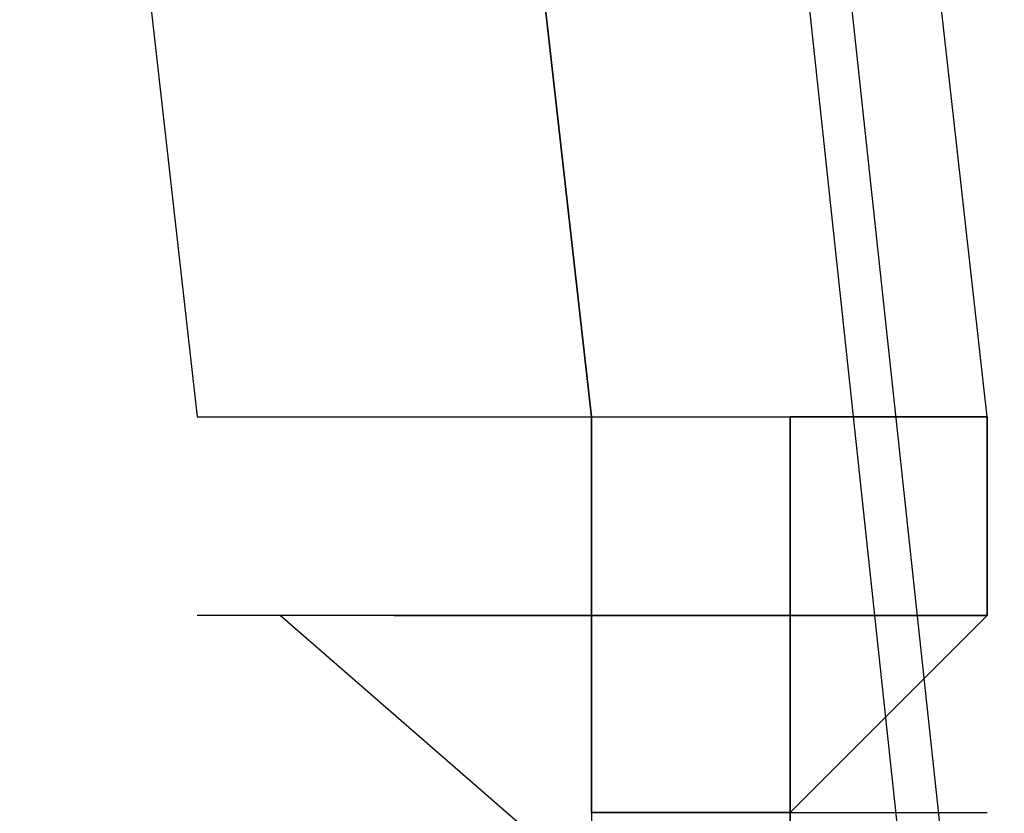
# Model space of a CAD drawing. Header units: feet. Extents: x -79 to 198, y -22 to 181.
# Tile 894 of 982: x 137.1347 to 137.2011, y 126.8311 to 126.8846. Entities that reach past the tile are written whole.
import ezdxf

# ---------------------------------------------------------------- set-up
doc = ezdxf.new("R2010")
doc.units = ezdxf.units.FT
doc.layers.add('A-LINEA', color=7, linetype='CONTINUOUS')

msp = doc.modelspace()

# ---------------------------------------------------------------- linework, layer by layer
at = {"layer": 'A-LINEA'}
for p, q in [((137.1467, 126.8578), (137.1467, 126.8578)), ((137.1467, 126.8578), (137.1467, 126.8578)), ((137.16, 126.8578), (137.16, 126.8578)), ((137.16, 126.8578), (137.1733, 126.8578)), ((137.16, 126.8578), (137.16, 126.8578)), ((137.16, 126.8578), (137.16, 126.8578)), ((137.16, 126.8578), (137.16, 126.8578)), ((137.16, 126.8578), (137.16, 126.8578)), ((137.16, 126.8578), (137.16, 126.8578)), ((137.16, 126.8578), (137.16, 126.8578)), ((137.16, 126.8578), (137.16, 126.8578)), ((137.16, 126.8578), (137.16, 126.8578)), ((137.16, 126.8578), (137.16, 126.8578)), ((137.16, 126.8578), (137.16, 126.8578)), ((137.16, 126.8578), (137.16, 126.8578)), ((137.16, 126.8578), (137.16, 126.8578)), ((137.16, 126.8578), (137.1733, 126.8578)), ((137.16, 126.8578), (137.16, 126.8578)), ((137.16, 126.8578), (137.16, 126.8578)), ((137.16, 126.8578), (137.16, 126.8578)), ((137.16, 126.8578), (137.16, 126.8578)), ((137.16, 126.8578), (137.16, 126.8578)), ((137.16, 126.8578), (137.16, 126.8578)), ((137.16, 126.8578), (137.16, 126.8578)), ((137.16, 126.8578), (137.16, 126.8578)), ((137.16, 126.8578), (137.16, 126.8578)), ((137.16, 126.8578), (137.16, 126.8578)), ((137.16, 126.8578), (137.16, 126.8578)), ((137.1733, 126.8578), (137.1733, 126.8578)), ((137.1733, 126.8578), (137.1733, 126.8578)), ((137.1733, 126.8578), (137.1733, 126.8578)), ((137.1733, 126.8578), (137.1733, 126.8578)), ((137.1733, 126.8578), (137.1733, 126.8578)), ((137.1733, 126.8578), (137.1733, 126.8578)), ((137.1733, 126.8578), (137.1733, 126.8444)), ((137.1733, 126.8578), (137.1733, 126.8578)), ((137.1733, 126.8578), (137.1733, 126.8578)), ((137.1733, 126.8578), (137.1733, 126.8578)), ((137.1733, 126.8444), (137.1733, 126.8578)), ((137.1733, 126.8578), (137.1733, 126.8578)), ((137.1733, 126.8578), (137.1733, 126.8578)), ((137.1733, 126.8578), (137.1733, 126.8578)), ((137.1733, 126.8578), (137.1733, 126.8578)), ((137.1733, 126.8578), (137.1733, 126.8578)), ((137.1733, 126.8578), (137.1733, 126.8578)), ((137.1733, 126.8578), (137.1733, 126.8578)), ((137.1733, 126.8578), (137.1733, 126.8578)), ((137.1733, 126.8578), (137.1733, 126.8578)), ((137.1733, 126.8578), (137.1733, 126.8578)), ((137.1733, 126.8578), (137.1733, 126.8444)), ((137.1733, 126.8578), (137.1733, 126.8578)), ((137.1733, 126.8578), (137.1733, 126.8578)), ((137.1733, 126.8578), (137.1733, 126.8578)), ((137.1733, 126.8444), (137.1733, 126.8578)), ((137.1733, 126.8578), (137.1733, 126.8578)), ((137.1733, 126.8578), (137.1733, 126.8578)), ((137.1733, 126.8578), (137.1733, 126.8578)), ((137.1733, 126.8578), (137.1733, 126.8578)), ((137.1867, 126.8578), (137.1867, 126.8578)), ((137.1867, 126.8578), (137.1867, 126.8578)), ((137.1867, 126.8578), (137.1867, 126.8578)), ((137.1867, 126.8578), (137.1867, 126.8578)), ((137.1867, 126.8578), (137.1867, 126.8578)), ((137.1867, 126.8578), (137.1867, 126.8578)), ((137.1867, 126.8578), (137.1867, 126.8578)), ((137.1867, 126.8578), (137.1867, 126.8578)), ((137.2, 126.8578), (137.1867, 126.8578)), ((137.1867, 126.8444), (137.1867, 126.8578)), ((137.1867, 126.8578), (137.1867, 126.8578)), ((137.1867, 126.8578), (137.1867, 126.8578)), ((137.1867, 126.8578), (137.1867, 126.8578)), ((137.1867, 126.8578), (137.1867, 126.8578)), ((137.2, 126.8578), (137.1867, 126.8578)), ((137.1867, 126.8444), (137.1867, 126.8578)), ((137.1867, 126.8578), (137.1867, 126.8578)), ((137.1867, 126.8578), (137.1867, 126.8578)), ((137.1867, 126.8578), (137.1867, 126.8578)), ((137.1867, 126.8444), (137.1867, 126.8578)), ((137.1867, 126.8578), (137.1867, 126.8578)), ((137.1867, 126.8578), (137.1867, 126.8578)), ((137.1867, 126.8578), (137.1867, 126.8578)), ((137.1867, 126.8578), (137.1867, 126.8578)), ((137.1867, 126.8578), (137.1867, 126.8578)), ((137.1867, 126.8578), (137.1867, 126.8578)), ((137.1867, 126.8578), (137.1867, 126.8578)), ((137.1867, 126.8578), (137.1867, 126.8578)), ((137.1867, 126.8578), (137.1867, 126.8578)), ((137.1867, 126.8578), (137.1867, 126.8578)), ((137.1867, 126.8578), (137.1867, 126.8578)), ((137.2, 126.8578), (137.1867, 126.8578)), ((137.1867, 126.8444), (137.1867, 126.8578)), ((137.1867, 126.8578), (137.1867, 126.8578)), ((137.1867, 126.8578), (137.1867, 126.8578)), ((137.1867, 126.8578), (137.1867, 126.8578)), ((137.1867, 126.8578), (137.1867, 126.8578)), ((137.2, 126.8578), (137.1867, 126.8578)), ((137.1867, 126.8444), (137.1867, 126.8578)), ((137.1867, 126.8578), (137.1867, 126.8578)), ((137.1867, 126.8578), (137.1867, 126.8578)), ((137.1867, 126.8578), (137.1867, 126.8578)), ((137.1867, 126.8444), (137.1867, 126.8578)), ((137.1867, 126.8578), (137.1867, 126.8578)), ((137.1867, 126.8578), (137.1867, 126.8578)), ((137.1867, 126.8578), (137.1867, 126.8578)), ((137.2, 126.8578), (137.2, 126.8578)), ((137.2, 126.8578), (137.2, 126.8578)), ((137.2, 126.8578), (137.2, 126.8444)), ((137.2, 126.8444), (137.2, 126.8578)), ((137.2, 126.8578), (137.2, 126.8578)), ((137.2, 126.8578), (137.2, 126.8578)), ((137.2, 126.8578), (137.2, 126.8444)), ((137.2, 126.8444), (137.2, 126.8578)), ((137.1467, 126.8444), (137.1467, 126.8444)), ((137.1467, 126.8444), (137.1467, 126.8444)), ((137.16, 126.8444), (137.16, 126.8444)), ((137.16, 126.8444), (137.1733, 126.8444)), ((137.16, 126.8444), (137.16, 126.8444)), ((137.1733, 126.8444), (137.16, 126.8444)), ((137.1733, 126.8444), (137.16, 126.8444)), ((137.16, 126.8444), (137.16, 126.8444)), ((137.16, 126.8444), (137.16, 126.8444)), ((137.16, 126.8444), (137.16, 126.8444)), ((137.16, 126.8444), (137.16, 126.8444)), ((137.16, 126.8444), (137.16, 126.8444)), ((137.16, 126.8444), (137.16, 126.8444)), ((137.16, 126.8444), (137.16, 126.8444)), ((137.16, 126.8444), (137.1733, 126.8444)), ((137.16, 126.8444), (137.16, 126.8444)), ((137.1733, 126.8444), (137.16, 126.8444)), ((137.1733, 126.8444), (137.16, 126.8444)), ((137.16, 126.8444), (137.16, 126.8444)), ((137.16, 126.8444), (137.16, 126.8444)), ((137.16, 126.8444), (137.16, 126.8444)), ((137.16, 126.8444), (137.16, 126.8444)), ((137.16, 126.8444), (137.16, 126.8444)), ((137.16, 126.8444), (137.16, 126.8444)), ((137.1733, 126.8444), (137.1733, 126.8444)), ((137.1733, 126.8444), (137.1733, 126.8444)), ((137.1733, 126.8444), (137.1733, 126.8444)), ((137.1733, 126.8444), (137.1733, 126.8444)), ((137.1733, 126.8444), (137.1733, 126.8444)), ((137.1733, 126.8444), (137.1733, 126.8444)), ((137.1733, 126.8444), (137.1733, 126.8444)), ((137.1733, 126.8444), (137.1733, 126.8311)), ((137.1733, 126.8444), (137.1733, 126.8444)), ((137.1733, 126.8444), (137.1733, 126.8444)), ((137.1733, 126.8444), (137.1733, 126.8444)), ((137.1733, 126.8444), (137.1733, 126.8444)), ((137.1733, 126.8444), (137.1733, 126.8444)), ((137.1733, 126.8444), (137.1733, 126.8444)), ((137.1733, 126.8444), (137.1733, 126.8444)), ((137.1733, 126.8444), (137.1733, 126.8311)), ((137.1733, 126.8444), (137.1733, 126.8444)), ((137.1733, 126.8444), (137.1733, 126.8444)), ((137.1733, 126.8444), (137.1733, 126.8444)), ((137.1733, 126.8444), (137.1733, 126.8444)), ((137.1733, 126.8444), (137.1733, 126.8444)), ((137.1733, 126.8444), (137.1733, 126.8444)), ((137.1733, 126.8444), (137.1733, 126.8444)), ((137.1733, 126.8444), (137.1733, 126.8444)), ((137.1733, 126.8444), (137.1733, 126.8444)), ((137.1733, 126.8311), (137.1733, 126.8444)), ((137.1733, 126.8444), (137.1733, 126.8444)), ((137.1733, 126.8311), (137.1733, 126.8444)), ((137.1733, 126.8444), (137.1733, 126.8444)), ((137.1733, 126.8444), (137.1733, 126.8444)), ((137.1733, 126.8444), (137.1867, 126.8444)), ((137.1733, 126.8444), (137.1733, 126.8444)), ((137.1733, 126.8444), (137.1733, 126.8444)), ((137.1733, 126.8444), (137.1733, 126.8311)), ((137.1733, 126.8444), (137.1733, 126.8444)), ((137.1733, 126.8311), (137.1733, 126.8444)), ((137.1733, 126.8444), (137.1733, 126.8444)), ((137.1733, 126.8444), (137.1733, 126.8444)), ((137.1733, 126.8444), (137.1733, 126.8444)), ((137.1733, 126.8444), (137.1733, 126.8444)), ((137.1733, 126.8444), (137.1733, 126.8444)), ((137.1733, 126.8444), (137.1733, 126.8444)), ((137.1733, 126.8444), (137.1733, 126.8444)), ((137.1733, 126.8444), (137.1733, 126.8444)), ((137.1733, 126.8444), (137.1733, 126.8444)), ((137.1733, 126.8444), (137.1733, 126.8444)), ((137.1733, 126.8444), (137.1733, 126.8444)), ((137.1733, 126.8311), (137.1733, 126.8444)), ((137.1733, 126.8444), (137.1733, 126.8444)), ((137.1733, 126.8444), (137.1733, 126.8444)), ((137.1733, 126.8444), (137.1733, 126.8444)), ((137.1733, 126.8444), (137.1733, 126.8444)), ((137.1733, 126.8444), (137.1733, 126.8444)), ((137.1733, 126.8444), (137.1733, 126.8444)), ((137.1733, 126.8444), (137.1733, 126.8444)), ((137.1733, 126.8444), (137.1733, 126.8444)), ((137.1733, 126.8444), (137.1733, 126.8311)), ((137.1733, 126.8444), (137.1733, 126.8444)), ((137.1733, 126.8444), (137.1733, 126.8444)), ((137.1733, 126.8444), (137.1733, 126.8444)), ((137.1733, 126.8444), (137.1733, 126.8444)), ((137.1733, 126.8444), (137.1733, 126.8444)), ((137.1733, 126.8444), (137.1733, 126.8444)), ((137.1733, 126.8444), (137.1733, 126.8444)), ((137.1733, 126.8444), (137.1733, 126.8311)), ((137.1733, 126.8444), (137.1733, 126.8444)), ((137.1733, 126.8444), (137.1733, 126.8444)), ((137.1733, 126.8444), (137.1733, 126.8444)), ((137.1733, 126.8444), (137.1733, 126.8444)), ((137.1733, 126.8444), (137.1733, 126.8444)), ((137.1733, 126.8444), (137.1733, 126.8444)), ((137.1733, 126.8444), (137.1733, 126.8444)), ((137.1733, 126.8444), (137.1733, 126.8444)), ((137.1733, 126.8444), (137.1733, 126.8444)), ((137.1733, 126.8311), (137.1733, 126.8444)), ((137.1733, 126.8444), (137.1733, 126.8444)), ((137.1733, 126.8311), (137.1733, 126.8444)), ((137.1733, 126.8444), (137.1733, 126.8444)), ((137.1733, 126.8444), (137.1733, 126.8444)), ((137.1733, 126.8444), (137.1867, 126.8444)), ((137.1733, 126.8444), (137.1733, 126.8444)), ((137.1733, 126.8444), (137.1733, 126.8444)), ((137.1733, 126.8444), (137.1733, 126.8311)), ((137.1733, 126.8444), (137.1733, 126.8444)), ((137.1733, 126.8311), (137.1733, 126.8444)), ((137.1733, 126.8444), (137.1733, 126.8444)), ((137.1733, 126.8444), (137.1733, 126.8444)), ((137.1733, 126.8444), (137.1733, 126.8444)), ((137.1733, 126.8444), (137.1733, 126.8444)), ((137.1733, 126.8444), (137.1733, 126.8444)), ((137.1733, 126.8444), (137.1733, 126.8444)), ((137.1733, 126.8444), (137.1733, 126.8444)), ((137.1733, 126.8444), (137.1733, 126.8444)), ((137.1733, 126.8444), (137.1733, 126.8444)), ((137.1733, 126.8444), (137.1733, 126.8444)), ((137.1733, 126.8444), (137.1733, 126.8444)), ((137.1733, 126.8311), (137.1733, 126.8444)), ((137.1733, 126.8444), (137.1733, 126.8444)), ((137.1867, 126.8444), (137.1867, 126.8444)), ((137.1867, 126.8444), (137.1867, 126.8444)), ((137.1867, 126.8444), (137.1867, 126.8444)), ((137.1867, 126.8444), (137.1867, 126.8444)), ((137.1867, 126.8444), (137.1867, 126.8444)), ((137.1867, 126.8444), (137.1867, 126.8444)), ((137.1867, 126.8444), (137.1867, 126.8444)), ((137.1867, 126.8444), (137.1867, 126.8444)), ((137.2, 126.8444), (137.1867, 126.8311)), ((137.1867, 126.8444), (137.1867, 126.8444)), ((137.1867, 126.8444), (137.1867, 126.8444)), ((137.1867, 126.8444), (137.1867, 126.8444)), ((137.1867, 126.8444), (137.1867, 126.8444)), ((137.1867, 126.8444), (137.1867, 126.8444)), ((137.1867, 126.8444), (137.1867, 126.8444)), ((137.1867, 126.8444), (137.1867, 126.8444)), ((137.1867, 126.8444), (137.1867, 126.8444)), ((137.1867, 126.8444), (137.1867, 126.8444)), ((137.1867, 126.8444), (137.1867, 126.8444)), ((137.2, 126.8444), (137.1867, 126.8444)), ((137.1867, 126.8444), (137.1867, 126.8444)), ((137.1867, 126.8444), (137.1867, 126.8444)), ((137.1867, 126.8444), (137.1867, 126.8444)), ((137.2, 126.8444), (137.1867, 126.8444)), ((137.1867, 126.8444), (137.1867, 126.8444)), ((137.1867, 126.8444), (137.1867, 126.8444)), ((137.1867, 126.8444), (137.1867, 126.8444)), ((137.1867, 126.8444), (137.1867, 126.8444)), ((137.2, 126.8444), (137.1867, 126.8444)), ((137.2, 126.8444), (137.1867, 126.8444)), ((137.1867, 126.8444), (137.1867, 126.8444)), ((137.1867, 126.8311), (137.1867, 126.8444)), ((137.1867, 126.8444), (137.1867, 126.8444)), ((137.1867, 126.8444), (137.1867, 126.8444)), ((137.1867, 126.8444), (137.1867, 126.8444)), ((137.1867, 126.8444), (137.1867, 126.8444)), ((137.1867, 126.8444), (137.1867, 126.8444)), ((137.1867, 126.8444), (137.1867, 126.8444)), ((137.1867, 126.8444), (137.1867, 126.8444)), ((137.1867, 126.8444), (137.1867, 126.8444)), ((137.1867, 126.8444), (137.1867, 126.8444)), ((137.1867, 126.8444), (137.1867, 126.8444)), ((137.1867, 126.8444), (137.1867, 126.8444)), ((137.1867, 126.8444), (137.1867, 126.8444)), ((137.1867, 126.8444), (137.1867, 126.8444)), ((137.1867, 126.8444), (137.1867, 126.8444)), ((137.1867, 126.8444), (137.1867, 126.8444)), ((137.1867, 126.8444), (137.1867, 126.8444)), ((137.1867, 126.8444), (137.1867, 126.8444)), ((137.1867, 126.8444), (137.1867, 126.8444)), ((137.1867, 126.8444), (137.1867, 126.8444)), ((137.1867, 126.8444), (137.1867, 126.8444)), ((137.2, 126.8444), (137.1867, 126.8444)), ((137.1867, 126.8444), (137.1867, 126.8444)), ((137.1867, 126.8444), (137.1867, 126.8311)), ((137.1867, 126.8444), (137.1867, 126.8444)), ((137.1867, 126.8444), (137.1867, 126.8444)), ((137.1867, 126.8444), (137.1867, 126.8444)), ((137.1867, 126.8444), (137.1867, 126.8444)), ((137.1867, 126.8444), (137.1867, 126.8444)), ((137.1867, 126.8444), (137.1867, 126.8444)), ((137.1867, 126.8444), (137.1867, 126.8444)), ((137.1867, 126.8444), (137.1867, 126.8444)), ((137.2, 126.8444), (137.1867, 126.8311)), ((137.1867, 126.8444), (137.1867, 126.8444)), ((137.1867, 126.8444), (137.1867, 126.8444)), ((137.1867, 126.8444), (137.1867, 126.8444)), ((137.1867, 126.8444), (137.1867, 126.8444)), ((137.1867, 126.8444), (137.1867, 126.8444)), ((137.1867, 126.8444), (137.1867, 126.8444)), ((137.1867, 126.8444), (137.1867, 126.8444)), ((137.1867, 126.8444), (137.1867, 126.8444)), ((137.1867, 126.8444), (137.1867, 126.8444)), ((137.1867, 126.8444), (137.1867, 126.8444)), ((137.2, 126.8444), (137.1867, 126.8444)), ((137.1867, 126.8444), (137.1867, 126.8444)), ((137.1867, 126.8444), (137.1867, 126.8444)), ((137.1867, 126.8444), (137.1867, 126.8444)), ((137.2, 126.8444), (137.1867, 126.8444)), ((137.1867, 126.8444), (137.1867, 126.8444)), ((137.1867, 126.8444), (137.1867, 126.8444)), ((137.1867, 126.8444), (137.1867, 126.8444)), ((137.1867, 126.8444), (137.1867, 126.8444)), ((137.2, 126.8444), (137.1867, 126.8444)), ((137.2, 126.8444), (137.1867, 126.8444)), ((137.1867, 126.8444), (137.1867, 126.8444)), ((137.1867, 126.8311), (137.1867, 126.8444)), ((137.1867, 126.8444), (137.1867, 126.8444)), ((137.1867, 126.8444), (137.1867, 126.8444)), ((137.1867, 126.8444), (137.1867, 126.8444)), ((137.1867, 126.8444), (137.1867, 126.8444)), ((137.1867, 126.8444), (137.1867, 126.8444)), ((137.1867, 126.8444), (137.1867, 126.8444)), ((137.1867, 126.8444), (137.1867, 126.8444)), ((137.1867, 126.8444), (137.1867, 126.8444)), ((137.1867, 126.8444), (137.1867, 126.8444)), ((137.1867, 126.8444), (137.1867, 126.8444)), ((137.1867, 126.8444), (137.1867, 126.8444)), ((137.1867, 126.8444), (137.1867, 126.8444)), ((137.1867, 126.8444), (137.1867, 126.8444)), ((137.1867, 126.8444), (137.1867, 126.8444)), ((137.1867, 126.8444), (137.1867, 126.8444)), ((137.1867, 126.8444), (137.1867, 126.8444)), ((137.1867, 126.8444), (137.1867, 126.8444)), ((137.1867, 126.8444), (137.1867, 126.8444)), ((137.1867, 126.8444), (137.1867, 126.8444)), ((137.1867, 126.8444), (137.1867, 126.8444)), ((137.2, 126.8444), (137.1867, 126.8444)), ((137.1867, 126.8444), (137.1867, 126.8444)), ((137.1867, 126.8444), (137.1867, 126.8311)), ((137.2, 126.8444), (137.2, 126.8444)), ((137.2, 126.8444), (137.2, 126.8444)), ((137.2, 126.8444), (137.2, 126.8444)), ((137.2, 126.8444), (137.2, 126.8444)), ((137.2, 126.8444), (137.2, 126.8444)), ((137.2, 126.8444), (137.2, 126.8444)), ((137.2, 126.8444), (137.2, 126.8444)), ((137.2, 126.8444), (137.2, 126.8444)), ((137.2, 126.8444), (137.2, 126.8444)), ((137.2, 126.8444), (137.2, 126.8444)), ((137.2, 126.8444), (137.2, 126.8444)), ((137.2, 126.8444), (137.2, 126.8444)), ((137.2, 126.8444), (137.2, 126.8444)), ((137.2, 126.8444), (137.2, 126.8444)), ((137.2, 126.8444), (137.2, 126.8444)), ((137.2, 126.8444), (137.2, 126.8444)), ((137.2, 126.8444), (137.2, 126.8444)), ((137.2, 126.8444), (137.2, 126.8444)), ((137.2, 126.8444), (137.2, 126.8444)), ((137.2, 126.8444), (137.2, 126.8444)), ((137.2, 126.8444), (137.2, 126.8444)), ((137.2, 126.8444), (137.2, 126.8444)), ((137.1867, 126.8311), (137.1733, 126.8311)), ((137.1733, 126.8311), (137.1733, 126.8178)), ((137.1733, 126.8311), (137.1733, 126.8311)), ((137.1733, 126.8311), (137.1733, 126.8311)), ((137.1733, 126.8311), (137.1733, 126.8311)), ((137.1733, 126.8311), (137.1733, 126.8311)), ((137.1733, 126.8311), (137.1733, 126.8311)), ((137.1733, 126.8311), (137.1733, 126.8311)), ((137.1733, 126.8311), (137.1733, 126.8311)), ((137.1733, 126.8311), (137.1867, 126.8311)), ((137.1733, 126.8311), (137.1733, 126.8311)), ((137.1733, 126.8311), (137.1733, 126.8311)), ((137.1733, 126.8311), (137.1733, 126.8311)), ((137.1733, 126.8311), (137.1733, 126.8311)), ((137.1733, 126.8311), (137.1733, 126.8311)), ((137.1733, 126.8311), (137.1733, 126.8311)), ((137.1733, 126.8311), (137.1733, 126.8311)), ((137.1733, 126.8311), (137.1733, 126.8311)), ((137.1733, 126.8311), (137.1733, 126.8311)), ((137.1867, 126.8311), (137.1733, 126.8311)), ((137.1733, 126.8311), (137.1733, 126.8311)), ((137.1733, 126.8311), (137.1733, 126.8311)), ((137.1733, 126.8311), (137.1733, 126.8311)), ((137.1733, 126.8311), (137.1733, 126.8311)), ((137.1733, 126.8311), (137.1733, 126.8311)), ((137.1867, 126.8311), (137.1733, 126.8311)), ((137.1733, 126.8311), (137.1733, 126.8311)), ((137.1867, 126.8311), (137.1733, 126.8311)), ((137.1733, 126.8311), (137.1733, 126.8311)), ((137.1733, 126.8311), (137.1733, 126.8311)), ((137.1733, 126.8311), (137.1733, 126.8311)), ((137.1733, 126.8311), (137.1733, 126.8311)), ((137.1867, 126.8311), (137.1733, 126.8311)), ((137.1733, 126.8311), (137.1733, 126.8178)), ((137.1733, 126.8311), (137.1733, 126.8311)), ((137.1733, 126.8311), (137.1733, 126.8311)), ((137.1733, 126.8311), (137.1733, 126.8311)), ((137.1733, 126.8311), (137.1733, 126.8311)), ((137.1733, 126.8311), (137.1733, 126.8311)), ((137.1733, 126.8311), (137.1733, 126.8311)), ((137.1733, 126.8311), (137.1733, 126.8311)), ((137.1733, 126.8311), (137.1867, 126.8311)), ((137.1733, 126.8311), (137.1733, 126.8311)), ((137.1733, 126.8311), (137.1733, 126.8311)), ((137.1733, 126.8311), (137.1733, 126.8311)), ((137.1733, 126.8311), (137.1733, 126.8311)), ((137.1733, 126.8311), (137.1733, 126.8311)), ((137.1733, 126.8311), (137.1733, 126.8311)), ((137.1733, 126.8311), (137.1733, 126.8311)), ((137.1733, 126.8311), (137.1733, 126.8311)), ((137.1733, 126.8311), (137.1733, 126.8311)), ((137.1867, 126.8311), (137.1733, 126.8311)), ((137.1733, 126.8311), (137.1733, 126.8311)), ((137.1733, 126.8311), (137.1733, 126.8311)), ((137.1733, 126.8311), (137.1733, 126.8311)), ((137.1733, 126.8311), (137.1733, 126.8311)), ((137.1733, 126.8311), (137.1733, 126.8311)), ((137.1867, 126.8311), (137.1733, 126.8311)), ((137.1733, 126.8311), (137.1733, 126.8311)), ((137.1867, 126.8311), (137.1733, 126.8311)), ((137.1733, 126.8311), (137.1733, 126.8311)), ((137.1733, 126.8311), (137.1733, 126.8311)), ((137.1733, 126.8311), (137.1733, 126.8311)), ((137.1733, 126.8311), (137.1733, 126.8311)), ((137.1867, 126.8311), (137.1867, 126.8311)), ((137.1867, 126.8311), (137.1867, 126.8311)), ((137.1867, 126.8311), (137.1867, 126.8311)), ((137.1867, 126.8311), (137.1867, 126.8311)), ((137.1867, 126.8311), (137.1867, 126.8311)), ((137.1867, 126.8311), (137.1867, 126.8311)), ((137.1867, 126.8311), (137.1867, 126.8311)), ((137.1867, 126.8311), (137.1867, 126.8311)), ((137.1867, 126.8311), (137.1867, 126.8311)), ((137.1867, 126.8311), (137.1867, 126.8311)), ((137.1867, 126.8311), (137.1867, 126.8311)), ((137.1867, 126.8311), (137.1867, 126.8311)), ((137.1867, 126.8311), (137.1867, 126.8311)), ((137.1867, 126.8311), (137.2, 126.8311)), ((137.1867, 126.8311), (137.1867, 126.8311)), ((137.1867, 126.8311), (137.1867, 126.8311)), ((137.1867, 126.8311), (137.1867, 126.8311)), ((137.1867, 126.8311), (137.1867, 126.8311)), ((137.1867, 126.8311), (137.1867, 126.8311)), ((137.1867, 126.8311), (137.1867, 126.8311)), ((137.1867, 126.8311), (137.1867, 126.8311)), ((137.1867, 126.8311), (137.1867, 126.8178)), ((137.1867, 126.8311), (137.1867, 126.8311)), ((137.1867, 126.8311), (137.1867, 126.8311)), ((137.1867, 126.8311), (137.1867, 126.8311)), ((137.1867, 126.8311), (137.1867, 126.8311)), ((137.1867, 126.8311), (137.1867, 126.8311)), ((137.1867, 126.8311), (137.1867, 126.8311)), ((137.1867, 126.8311), (137.1867, 126.8311)), ((137.1867, 126.8311), (137.1867, 126.8311)), ((137.1867, 126.8311), (137.1867, 126.8311)), ((137.1867, 126.8311), (137.1867, 126.8311)), ((137.1867, 126.8311), (137.1867, 126.8311)), ((137.1867, 126.8311), (137.1867, 126.8311)), ((137.1867, 126.8311), (137.1867, 126.8311)), ((137.1867, 126.8311), (137.1867, 126.8311)), ((137.1867, 126.8311), (137.1867, 126.8311)), ((137.1867, 126.8311), (137.1867, 126.8311)), ((137.1867, 126.8311), (137.1867, 126.8311)), ((137.1867, 126.8311), (137.1867, 126.8311)), ((137.1867, 126.8311), (137.1867, 126.8311)), ((137.1867, 126.8311), (137.1867, 126.8311)), ((137.1867, 126.8311), (137.1867, 126.8311)), ((137.1867, 126.8178), (137.1867, 126.8311)), ((137.1867, 126.8311), (137.1867, 126.8311)), ((137.1867, 126.8178), (137.1867, 126.8311)), ((137.1867, 126.8311), (137.1867, 126.8311)), ((137.1867, 126.8311), (137.1867, 126.8311)), ((137.1867, 126.8311), (137.1867, 126.8311)), ((137.1867, 126.8311), (137.1867, 126.8311)), ((137.1867, 126.8311), (137.1867, 126.8311)), ((137.1867, 126.8178), (137.1867, 126.8311)), ((137.1867, 126.8311), (137.1867, 126.8311)), ((137.1867, 126.8311), (137.1867, 126.8311)), ((137.1867, 126.8311), (137.1867, 126.8311)), ((137.1867, 126.8311), (137.1867, 126.8311)), ((137.1867, 126.8311), (137.1867, 126.8311)), ((137.1867, 126.8311), (137.1867, 126.8311)), ((137.1867, 126.8311), (137.1867, 126.8311)), ((137.1867, 126.8311), (137.1867, 126.8311)), ((137.1867, 126.8311), (137.1867, 126.8311)), ((137.1867, 126.8311), (137.1867, 126.8311)), ((137.1867, 126.8311), (137.1867, 126.8311)), ((137.1867, 126.8311), (137.1867, 126.8311)), ((137.1867, 126.8311), (137.1867, 126.8311)), ((137.1867, 126.8311), (137.1867, 126.8311)), ((137.1867, 126.8311), (137.1867, 126.8311)), ((137.1867, 126.8311), (137.1867, 126.8311)), ((137.1867, 126.8311), (137.1867, 126.8311)), ((137.1867, 126.8311), (137.2, 126.8311)), ((137.1867, 126.8311), (137.1867, 126.8311)), ((137.1867, 126.8311), (137.1867, 126.8311)), ((137.1867, 126.8311), (137.1867, 126.8311)), ((137.1867, 126.8311), (137.1867, 126.8311)), ((137.1867, 126.8311), (137.1867, 126.8311)), ((137.1867, 126.8311), (137.1867, 126.8311)), ((137.1867, 126.8311), (137.1867, 126.8311)), ((137.1867, 126.8311), (137.1867, 126.8178)), ((137.1867, 126.8311), (137.1867, 126.8311)), ((137.1867, 126.8311), (137.1867, 126.8311)), ((137.1867, 126.8311), (137.1867, 126.8311)), ((137.1867, 126.8311), (137.1867, 126.8311)), ((137.1867, 126.8311), (137.1867, 126.8311)), ((137.1867, 126.8311), (137.1867, 126.8311)), ((137.1867, 126.8311), (137.1867, 126.8311)), ((137.1867, 126.8311), (137.1867, 126.8311)), ((137.1867, 126.8311), (137.1867, 126.8311)), ((137.1867, 126.8311), (137.1867, 126.8311)), ((137.1867, 126.8311), (137.1867, 126.8311)), ((137.1867, 126.8311), (137.1867, 126.8311)), ((137.1867, 126.8311), (137.1867, 126.8311)), ((137.1867, 126.8311), (137.1867, 126.8311)), ((137.1867, 126.8311), (137.1867, 126.8311)), ((137.1867, 126.8311), (137.1867, 126.8311)), ((137.1867, 126.8311), (137.1867, 126.8311)), ((137.1867, 126.8311), (137.1867, 126.8311)), ((137.1867, 126.8311), (137.1867, 126.8311)), ((137.1867, 126.8311), (137.1867, 126.8311)), ((137.1867, 126.8311), (137.1867, 126.8311)), ((137.1867, 126.8178), (137.1867, 126.8311)), ((137.1867, 126.8311), (137.1867, 126.8311)), ((137.1867, 126.8178), (137.1867, 126.8311)), ((137.1867, 126.8311), (137.1867, 126.8311)), ((137.1867, 126.8311), (137.1867, 126.8311)), ((137.1867, 126.8311), (137.1867, 126.8311)), ((137.1867, 126.8311), (137.1867, 126.8311)), ((137.1867, 126.8311), (137.1867, 126.8311)), ((137.1867, 126.8178), (137.1867, 126.8311)), ((137.1867, 126.8311), (137.1867, 126.8311)), ((137.1867, 126.8311), (137.1867, 126.8311)), ((137.1867, 126.8311), (137.1867, 126.8311)), ((137.1867, 126.8311), (137.1867, 126.8311)), ((137.2, 126.8311), (137.2, 126.8311)), ((137.2, 126.8311), (137.2, 126.8311)), ((137.2, 126.8311), (137.2, 126.8311)), ((137.2, 126.8311), (137.2, 126.8311)), ((137.2, 126.8311), (137.2, 126.8311)), ((137.2, 126.8311), (137.2, 126.8311)), ((137.2, 126.8311), (137.2, 126.8311)), ((137.2, 126.8311), (137.2, 126.8311)), ((137.2, 126.8311), (137.2, 126.8311)), ((137.2, 126.8311), (137.2, 126.8311)), ((137.2, 126.8311), (137.2, 126.8311)), ((137.2, 126.8311), (137.2, 126.8311)), ((137.2, 126.8311), (137.2, 126.8311)), ((137.2, 126.8311), (137.2, 126.8311)), ((137.2, 126.8311), (137.2, 126.8311)), ((137.2, 126.8311), (137.2, 126.8311)), ((137.2, 126.8311), (137.2, 126.8311)), ((137.2, 126.8311), (137.2, 126.8311)), ((137.2, 126.8311), (137.2, 126.8311)), ((137.2, 126.8311), (137.2, 126.8311)), ((137.2, 126.8311), (137.2, 126.8311)), ((137.2, 126.8311), (137.2, 126.8311)), ((137.2, 126.8311), (137.2, 126.8311)), ((137.2, 126.8311), (137.2, 126.8311)), ((137.2, 126.8311), (137.2, 126.8311)), ((137.2, 126.8311), (137.2, 126.8311))]:
    msp.add_line(p, q, dxfattribs=at)
for points in [[(138.3067, 108.7111), (138.2133, 112.1778), (138.0667, 115.6578), (137.8533, 119.1244), (137.6, 122.5911), (137.28, 126.0578), (136.9067, 129.5244), (136.48, 132.9778), (136, 136.4178), (135.4667, 139.8578), (134.88, 143.2844)], [(138.3067, 108.7111), (138.2133, 112.1778), (138.0667, 115.6578), (137.8533, 119.1244), (137.6, 122.5911), (137.28, 126.0578), (136.9067, 129.5244), (136.48, 132.9778), (136, 136.4178), (135.4667, 139.8578), (134.88, 143.2844)], [(138.3467, 106.2578), (138.2933, 109.6444), (138.1733, 113.0311), (138.0267, 116.4044), (137.8133, 119.7778), (137.5467, 123.1511), (137.2267, 126.5244), (136.8667, 129.8844), (136.4533, 133.2444), (135.9733, 136.5911), (135.4533, 139.9378), (134.88, 143.2711)], [(138.3467, 106.2578), (138.2933, 109.6444), (138.1733, 113.0311), (138.0267, 116.4044), (137.8133, 119.7778), (137.5467, 123.1511), (137.2267, 126.5244), (136.8667, 129.8844), (136.4533, 133.2444), (135.9733, 136.5911), (135.4533, 139.9378), (134.88, 143.2711)], [(137.1733, 126.8578), (136.7333, 130.7778), (136.7067, 130.7778), (137.1467, 126.8578), (137.16, 126.8578), (137.1733, 126.8578)], [(137.1733, 126.8578), (136.7333, 130.7778), (136.7067, 130.7778), (137.1467, 126.8578), (137.16, 126.8578), (137.1733, 126.8578)], [(137.2, 126.8578), (136.76, 130.7778), (136.7467, 130.7778), (136.7333, 130.7778), (137.1733, 126.8578), (137.2, 126.8578)], [(137.2, 126.8578), (136.76, 130.7778), (136.7467, 130.7778), (136.7333, 130.7778), (137.1733, 126.8578), (137.2, 126.8578)], [(137.1467, 126.8578), (137.16, 126.8578), (137.1733, 126.8578), (137.1867, 126.8578), (137.2, 126.8578)], [(137.1467, 126.8578), (137.16, 126.8578), (137.1733, 126.8578), (137.1867, 126.8578), (137.2, 126.8578)], [(137.1867, 126.8578), (137.1867, 126.8578), (137.1867, 126.8444), (137.2, 126.8444)], [(137.1867, 126.8444), (137.1867, 126.8578), (137.2, 126.8578)], [(137.1867, 126.8578), (137.1867, 126.8578), (137.1867, 126.8444), (137.2, 126.8444)], [(137.1867, 126.8444), (137.1867, 126.8578), (137.2, 126.8578)], [(137.2, 126.8444), (137.1867, 126.8444), (137.1733, 126.8444), (137.16, 126.8444), (137.1467, 126.8444)], [(137.2, 126.8444), (137.1867, 126.8444), (137.1733, 126.8444), (137.16, 126.8444), (137.1467, 126.8444)], [(137.1557, 126.8046), (137.1733, 126.8261), (137.1523, 126.8444)], [(137.1557, 126.8046), (137.1733, 126.8261), (137.1523, 126.8444)], [(137.1867, 126.8444), (137.1867, 126.8444), (137.1733, 126.8444)], [(137.1867, 126.8444), (137.1867, 126.8444), (137.1733, 126.8444)], [(137.2, 126.8444), (137.1867, 126.8444), (137.1867, 126.8311)], [(137.2, 126.8444), (137.1867, 126.8444), (137.1867, 126.8311)], [(137.1733, 126.8311), (137.1867, 126.8311), (137.1867, 126.8178)], [(137.1733, 126.8311), (137.1867, 126.8311), (137.1867, 126.8178)]]:
    msp.add_lwpolyline(points, dxfattribs=at)

doc.saveas('drawing.dxf')
